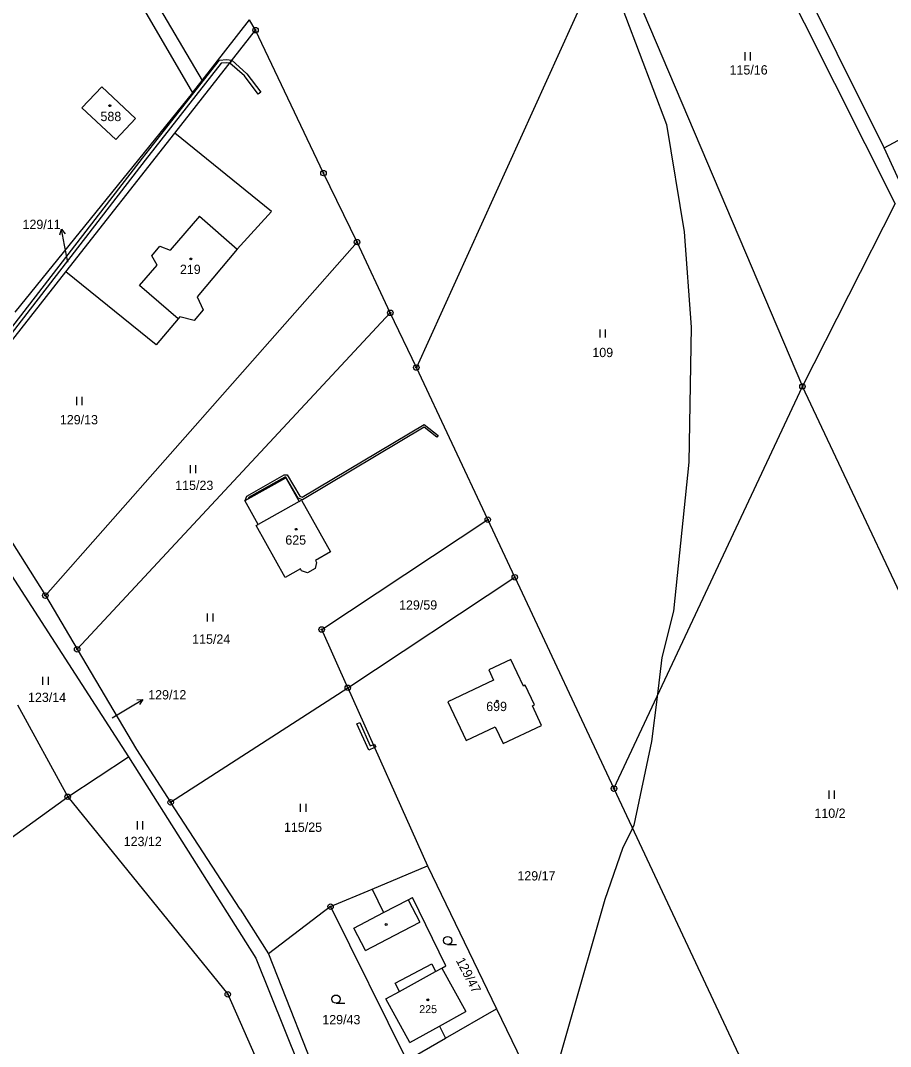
# Model space of a CAD drawing. Extents: x -445050 to -440454, y -1134563 to -1129741.
# Drawn here: x -441897.8 to -441738.9, y -1130415.4 to -1130227.9 of the extents above; entities that cross this region are included whole.
import ezdxf

# ---------------------------------------------------------------- set-up
doc = ezdxf.new("R2010")
doc.units = 0
for name, color, linetype in [('Vrstva 1', 7, 'Continuous'), ('Vrstva 16', 7, 'Continuous'), ('Vrstva 18', 7, 'Continuous'), ('Vrstva 19', 7, 'Continuous'), ('Vrstva 24', 7, 'Continuous'), ('Vrstva 25', 7, 'Continuous'), ('Vrstva 3', 7, 'Continuous'), ('Vrstva 30', 7, 'Continuous'), ('Vrstva 37', 7, 'Continuous'), ('Vrstva 4', 7, 'Continuous'), ('Vrstva 52', 7, 'Continuous'), ('Vrstva 6', 7, 'Continuous')]:
    doc.layers.add(name, color=color, linetype=linetype)

msp = doc.modelspace()

# ---------------------------------------------------------------- linework, layer by layer
at = {"layer": 'Vrstva 1'}
for p, q in [((-441807.51, -1130329.65), (-441812.45, -1130319.12)), ((-441838.01, -1130349.84), (-441807.51, -1130329.65)), ((-441807.51, -1130329.65), (-441789.4, -1130368.26)), ((-441808.24, -1130344.68), (-441812.25, -1130346.58)), ((-441805.95, -1130349.55), (-441808.24, -1130344.68)), ((-441812.25, -1130346.58), (-441811.4, -1130348.48)), ((-441811.4, -1130348.48), (-441819.72, -1130352.43)), ((-441805.61, -1130349.39), (-441805.95, -1130349.55)), ((-441803.94, -1130352.96), (-441805.61, -1130349.39)), ((-441819.72, -1130352.43), (-441816.42, -1130359.49)), ((-441804.25, -1130353.14), (-441803.94, -1130352.96)), ((-441802.61, -1130356.72), (-441804.25, -1130353.14)), ((-441816.42, -1130359.49), (-441811.08, -1130356.98)), ((-441811.08, -1130356.98), (-441809.65, -1130360.01)), ((-441809.65, -1130360.01), (-441802.61, -1130356.72))]:
    msp.add_line(p, q, dxfattribs=at)
for points in [[(-441908.21, -1130169.32), (-441866.34, -1130241.16)], [(-441776.91, -1130184.1), (-441738.09, -1130261.43)], [(-441740.05, -1130251.22), (-441765.82, -1130199.44)], [(-441789.86, -1130212.7), (-441825.48, -1130291.34)], [(-441789.86, -1130212.7), (-441754.99, -1130294.78)], [(-441864.6, -1130238.92), (-441855.95, -1130227.78)], [(-441854.84, -1130229.7), (-441855.95, -1130227.78)], [(-441869.6, -1130248.5), (-441854.84, -1130229.7)], [(-441842.44, -1130255.81), (-441854.84, -1130229.7)], [(-441886.56, -1130243.9), (-441882.89, -1130240.03)], [(-441882.89, -1130240.03), (-441876.74, -1130245.82)], [(-441866.34, -1130241.16), (-441864.6, -1130238.92)], [(-441740.05, -1130251.22), (-441717.91, -1130239.29)], [(-441866.34, -1130241.16), (-441898.8, -1130281.2)], [(-441880.37, -1130249.7), (-441886.56, -1130243.9)], [(-441876.74, -1130245.82), (-441880.37, -1130249.7)], [(-441889.51, -1130273.85), (-441869.6, -1130248.5)], [(-441851.92, -1130262.82), (-441869.6, -1130248.5)], [(-441736.68, -1130258.65), (-441740.05, -1130251.22)], [(-441836.32, -1130268.42), (-441842.44, -1130255.81)], [(-441754.99, -1130294.78), (-441738.09, -1130261.43)], [(-441858.19, -1130269.73), (-441851.92, -1130262.82)], [(-441836.32, -1130268.42), (-441893.22, -1130333)], [(-441858.19, -1130269.73), (-441865.5, -1130278.39)], [(-441830.24, -1130281.34), (-441836.32, -1130268.42)], [(-441912.26, -1130302.81), (-441889.51, -1130273.85)], [(-441873.02, -1130287.16), (-441889.51, -1130273.85)], [(-441865.5, -1130278.39), (-441864.43, -1130280.82)], [(-441887.42, -1130342.81), (-441830.24, -1130281.34)], [(-441864.43, -1130280.82), (-441866.07, -1130282.72)], [(-441825.48, -1130291.34), (-441830.24, -1130281.34)], [(-441868.98, -1130282.44), (-441873.02, -1130287.16)], [(-441868.66, -1130282.05), (-441868.98, -1130282.44)], [(-441866.07, -1130282.72), (-441868.66, -1130282.05)], [(-441812.45, -1130319.12), (-441825.48, -1130291.34)], [(-441789.4, -1130368.26), (-441754.99, -1130294.78)], [(-441727.54, -1130352.99), (-441754.99, -1130294.78)], [(-441912.26, -1130302.81), (-441893.22, -1130333)], [(-441856.19, -1130315.31), (-441849.34, -1130311.46)], [(-441849.34, -1130311.46), (-441846.89, -1130315.82)], [(-441856.79, -1130315.65), (-441856.72, -1130315.61)], [(-441854.34, -1130320.01), (-441856.79, -1130315.65)], [(-441856.72, -1130315.61), (-441856.19, -1130315.31)], [(-441846.89, -1130315.82), (-441846.46, -1130315.57)], [(-441846.46, -1130315.57), (-441841.14, -1130325.02)], [(-441905.53, -1130319.9), (-441878.05, -1130362.44)], [(-441854.73, -1130320.22), (-441854.34, -1130320.01)], [(-441849.41, -1130329.7), (-441854.73, -1130320.22)], [(-441842.77, -1130339.19), (-441812.45, -1130319.12)], [(-441841.14, -1130325.02), (-441843.9, -1130326.59)], [(-441846.65, -1130328.14), (-441849.41, -1130329.7)], [(-441846.45, -1130328.5), (-441846.65, -1130328.14)], [(-441843.99, -1130328.06), (-441845.34, -1130328.85)], [(-441843.69, -1130326.93), (-441843.99, -1130328.06)], [(-441843.9, -1130326.59), (-441843.69, -1130326.93)], [(-441845.34, -1130328.85), (-441846.45, -1130328.5)], [(-441893.22, -1130333), (-441887.42, -1130342.81)], [(-441838.01, -1130349.84), (-441842.77, -1130339.19)], [(-441887.42, -1130342.81), (-441876.6, -1130361.12)], [(-441870.35, -1130370.76), (-441838.01, -1130349.84)], [(-441838.01, -1130349.84), (-441823.47, -1130382.36)], [(-441898.33, -1130352.96), (-441889.14, -1130369.75)], [(-441876.6, -1130361.12), (-441870.35, -1130370.76)], [(-441889.14, -1130369.75), (-441878.05, -1130362.44)], [(-441878.05, -1130362.44), (-441854.81, -1130399.27)], [(-441789.4, -1130368.26), (-441756.37, -1130438.69)], [(-441920.44, -1130392.41), (-441889.14, -1130369.75)], [(-441889.14, -1130369.75), (-441859.92, -1130405.84)], [(-441857.68, -1130390.28), (-441870.35, -1130370.76)], [(-441833.56, -1130386.63), (-441823.47, -1130382.36)], [(-441823.47, -1130382.36), (-441810.83, -1130408.52)], [(-441841.15, -1130389.83), (-441833.56, -1130386.63)], [(-441833.56, -1130386.63), (-441831.46, -1130390.91)], [(-441826.99, -1130388.58), (-441826.2, -1130388.17)], [(-441820.13, -1130400.67), (-441826.2, -1130388.17)], [(-441841.15, -1130389.83), (-441852.47, -1130398.47)], [(-441841.15, -1130389.83), (-441827.23, -1130417.95)], [(-441831.46, -1130390.91), (-441826.99, -1130388.58)], [(-441857.68, -1130390.28), (-441852.47, -1130398.47)], [(-441854.81, -1130399.27), (-441825.98, -1130470.89)], [(-441852.47, -1130398.47), (-441842.3, -1130424.24)], [(-441820.85, -1130401.06), (-441820.13, -1130400.67)], [(-441820.85, -1130401.06), (-441816.47, -1130409.01)], [(-441859.92, -1130405.84), (-441830.24, -1130473.15)], [(-441820.17, -1130413.88), (-441810.83, -1130408.52)], [(-441810.83, -1130408.52), (-441789.57, -1130452.52)], [(-441821.27, -1130411.64), (-441816.47, -1130409.01)], [(-441821.27, -1130411.64), (-441820.17, -1130413.88)], [(-441827.23, -1130417.95), (-441820.17, -1130413.88)]]:
    msp.add_lwpolyline(points, dxfattribs=at)
at = {"layer": 'Vrstva 16'}
for p, q in [((-441889.73, -1130268.98), (-441890.3, -1130266.03)), ((-441878, -1130353.53), (-441875.44, -1130351.97))]:
    msp.add_line(p, q, dxfattribs=at)
for points in [[(-441890.6, -1130267.11), (-441890.3, -1130266.03), (-441889.62, -1130266.92)], [(-441889.13, -1130272.07), (-441889.73, -1130268.98)], [(-441876.55, -1130352.06), (-441875.44, -1130351.97), (-441876.03, -1130352.92)], [(-441881.02, -1130355.36), (-441878, -1130353.53)]]:
    msp.add_lwpolyline(points, dxfattribs=at)
at = {"layer": 'Vrstva 24'}
for centre, radius in [((-441854.84, -1130229.7), 0.5), ((-441854.84, -1130229.7), 0.1), ((-441842.44, -1130255.81), 0.5), ((-441842.44, -1130255.81), 0.1), ((-441836.32, -1130268.42), 0.5), ((-441836.32, -1130268.42), 0.1), ((-441830.24, -1130281.34), 0.5), ((-441830.24, -1130281.34), 0.1), ((-441825.48, -1130291.34), 0.5), ((-441825.48, -1130291.34), 0.1), ((-441754.99, -1130294.78), 0.5), ((-441754.99, -1130294.78), 0.1), ((-441812.45, -1130319.12), 0.5), ((-441812.45, -1130319.12), 0.1), ((-441807.51, -1130329.65), 0.5), ((-441807.51, -1130329.65), 0.1), ((-441893.22, -1130333), 0.5), ((-441893.22, -1130333), 0.1), ((-441842.77, -1130339.19), 0.5), ((-441842.77, -1130339.19), 0.1), ((-441887.42, -1130342.81), 0.5), ((-441887.42, -1130342.81), 0.1), ((-441838.01, -1130349.84), 0.5), ((-441838.01, -1130349.84), 0.1), ((-441889.14, -1130369.75), 0.5), ((-441789.4, -1130368.26), 0.5), ((-441789.4, -1130368.26), 0.1), ((-441889.14, -1130369.75), 0.1), ((-441870.35, -1130370.76), 0.5), ((-441870.35, -1130370.76), 0.1), ((-441841.15, -1130389.83), 0.5), ((-441841.15, -1130389.83), 0.1), ((-441859.92, -1130405.84), 0.5), ((-441859.92, -1130405.84), 0.1)]:
    msp.add_circle(centre, radius, dxfattribs=at)
at = {"layer": 'Vrstva 25'}
for p, q in [((-441765.46, -1130235.23), (-441765.46, -1130233.73)), ((-441764.46, -1130235.23), (-441764.46, -1130233.73)), ((-441791.94, -1130285.87), (-441791.94, -1130284.37)), ((-441790.94, -1130285.87), (-441790.94, -1130284.37)), ((-441887.5, -1130298.2), (-441887.5, -1130296.7)), ((-441886.5, -1130298.2), (-441886.5, -1130296.7)), ((-441866.75, -1130310.65), (-441866.75, -1130309.15)), ((-441865.75, -1130310.65), (-441865.75, -1130309.15)), ((-441863.61, -1130337.76), (-441863.61, -1130336.26)), ((-441862.61, -1130337.76), (-441862.61, -1130336.26)), ((-441893.66, -1130349.33), (-441893.66, -1130347.83)), ((-441892.66, -1130349.33), (-441892.66, -1130347.83)), ((-441750.14, -1130370.12), (-441750.14, -1130368.62)), ((-441749.14, -1130370.12), (-441749.14, -1130368.62)), ((-441846.63, -1130372.52), (-441846.63, -1130371.02)), ((-441845.63, -1130372.52), (-441845.63, -1130371.02)), ((-441876.42, -1130375.74), (-441876.42, -1130374.24)), ((-441875.42, -1130375.74), (-441875.42, -1130374.24)), ((-441819.78, -1130396.76), (-441818.18, -1130396.76)), ((-441840.15, -1130407.47), (-441838.55, -1130407.47))]:
    msp.add_line(p, q, dxfattribs=at)
for centre, radius in [((-441881.45, -1130243.49), 0.175), ((-441866.66, -1130271.5), 0.175), ((-441847.43, -1130320.89), 0.175), ((-441810.72, -1130352.3), 0.175), ((-441830.98, -1130393.11), 0.175), ((-441819.78, -1130396.01), 0.75), ((-441840.15, -1130406.72), 0.75), ((-441823.39, -1130406.84), 0.149)]:
    msp.add_circle(centre, radius, dxfattribs=at)
at = {"layer": 'Vrstva 3'}
for points in [[(-441886.56, -1130243.9), (-441882.89, -1130240.03)], [(-441882.89, -1130240.03), (-441876.74, -1130245.82)], [(-441880.37, -1130249.7), (-441886.56, -1130243.9)], [(-441876.74, -1130245.82), (-441880.37, -1130249.7)], [(-441865.06, -1130263.68), (-441870.41, -1130269.86)], [(-441865.06, -1130263.68), (-441858.19, -1130269.73)], [(-441873.8, -1130270.94), (-441872.32, -1130269.17)], [(-441872.32, -1130269.17), (-441870.41, -1130269.86)], [(-441858.19, -1130269.73), (-441865.5, -1130278.39)], [(-441872.81, -1130272.63), (-441873.8, -1130270.94)], [(-441876.01, -1130276.32), (-441872.81, -1130272.63)], [(-441868.98, -1130282.44), (-441876.01, -1130276.32)], [(-441865.5, -1130278.39), (-441864.43, -1130280.82)], [(-441864.43, -1130280.82), (-441866.07, -1130282.72)], [(-441868.66, -1130282.05), (-441868.98, -1130282.44)], [(-441866.07, -1130282.72), (-441868.66, -1130282.05)], [(-441846.89, -1130315.82), (-441854.34, -1130320.01)], [(-441846.89, -1130315.82), (-441846.46, -1130315.57)], [(-441846.46, -1130315.57), (-441841.14, -1130325.02)], [(-441854.73, -1130320.22), (-441854.34, -1130320.01)], [(-441849.41, -1130329.7), (-441854.73, -1130320.22)], [(-441841.14, -1130325.02), (-441843.9, -1130326.59)], [(-441846.65, -1130328.14), (-441849.41, -1130329.7)], [(-441846.45, -1130328.5), (-441846.65, -1130328.14)], [(-441843.99, -1130328.06), (-441845.34, -1130328.85)], [(-441843.69, -1130326.93), (-441843.99, -1130328.06)], [(-441843.9, -1130326.59), (-441843.69, -1130326.93)], [(-441845.34, -1130328.85), (-441846.45, -1130328.5)], [(-441808.24, -1130344.68), (-441812.25, -1130346.58)], [(-441805.95, -1130349.55), (-441808.24, -1130344.68)], [(-441812.25, -1130346.58), (-441811.4, -1130348.48)], [(-441811.4, -1130348.48), (-441819.72, -1130352.43)], [(-441805.61, -1130349.39), (-441805.95, -1130349.55)], [(-441803.94, -1130352.96), (-441805.61, -1130349.39)], [(-441819.72, -1130352.43), (-441816.42, -1130359.49)], [(-441804.25, -1130353.14), (-441803.94, -1130352.96)], [(-441802.61, -1130356.72), (-441804.25, -1130353.14)], [(-441816.42, -1130359.49), (-441811.08, -1130356.98)], [(-441811.08, -1130356.98), (-441809.65, -1130360.01)], [(-441809.65, -1130360.01), (-441802.61, -1130356.72)], [(-441821.96, -1130401.67), (-441820.85, -1130401.06)], [(-441820.85, -1130401.06), (-441816.47, -1130409.01)], [(-441825.28, -1130403.49), (-441821.96, -1130401.67)], [(-441828.59, -1130405.32), (-441825.28, -1130403.49)], [(-441831.04, -1130406.67), (-441828.59, -1130405.32)], [(-441826.66, -1130414.62), (-441831.04, -1130406.67)], [(-441821.27, -1130411.64), (-441816.47, -1130409.01)], [(-441826.66, -1130414.62), (-441821.27, -1130411.64)]]:
    msp.add_lwpolyline(points, dxfattribs=at)
at = {"layer": 'Vrstva 30'}
for points in [[(-441859.56, -1130235.71), (-441860.14, -1130235.65), (-441861.1, -1130235.75), (-441875, -1130253.42), (-441902.61, -1130289.22), (-441907.13, -1130294.87), (-441911.01, -1130298.84), (-441911.8, -1130299), (-441911.32, -1130298.34)], [(-441911.32, -1130298.34), (-441907.59, -1130294.49), (-441903.09, -1130288.85), (-441875.48, -1130253.06), (-441861.42, -1130235.19), (-441860.14, -1130235.05), (-441859.16, -1130235.2), (-441859.56, -1130235.71)], [(-441859.16, -1130235.2), (-441856.41, -1130237.66), (-441853.91, -1130241.02), (-441854.39, -1130241.38), (-441856.85, -1130238.06), (-441859.56, -1130235.71), (-441859.16, -1130235.2)], [(-441849.52, -1130311.36), (-441856.12, -1130315.1), (-441856.19, -1130315.31), (-441856.72, -1130315.61), (-441856.45, -1130314.82), (-441849.64, -1130310.96), (-441849.09, -1130310.93), (-441846.76, -1130314.85), (-441846.33, -1130315.04), (-441824.03, -1130301.77), (-441821.52, -1130303.73), (-441821.76, -1130304.05), (-441824.05, -1130302.25), (-441846.29, -1130315.48), (-441847.04, -1130315.17), (-441849.31, -1130311.35), (-441849.52, -1130311.36)], [(-441835.82, -1130356.18), (-441833.89, -1130360.47), (-441833.36, -1130360.24), (-441833.12, -1130360.78), (-441834.19, -1130361.26), (-441836.37, -1130356.42), (-441835.82, -1130356.18)], [(-441833.12, -1130360.78), (-441833.36, -1130360.24), (-441833.1, -1130360.12), (-441832.86, -1130360.66), (-441833.12, -1130360.78)]]:
    msp.add_lwpolyline(points, dxfattribs=at)
at = {"layer": 'Vrstva 37'}
for centre in [(-441881.45, -1130243.49), (-441866.66, -1130271.5), (-441847.43, -1130320.89), (-441810.72, -1130352.3), (-441823.39, -1130406.84)]:
    msp.add_circle(centre, 0.175, dxfattribs=at)
at = {"layer": 'Vrstva 4'}
for points in [[(-441865.06, -1130263.68), (-441870.41, -1130269.86)], [(-441865.06, -1130263.68), (-441858.19, -1130269.73)], [(-441873.8, -1130270.94), (-441872.32, -1130269.17)], [(-441872.32, -1130269.17), (-441870.41, -1130269.86)], [(-441872.81, -1130272.63), (-441873.8, -1130270.94)], [(-441876.01, -1130276.32), (-441872.81, -1130272.63)], [(-441868.98, -1130282.44), (-441876.01, -1130276.32)], [(-441846.89, -1130315.82), (-441854.34, -1130320.01)], [(-441826.99, -1130388.58), (-441824.86, -1130392.66)], [(-441836.9, -1130393.77), (-441831.46, -1130390.91)], [(-441834.77, -1130397.85), (-441836.9, -1130393.77)], [(-441829.43, -1130395.04), (-441824.86, -1130392.66)], [(-441834.77, -1130397.85), (-441829.43, -1130395.04)], [(-441826, -1130402.02), (-441822.68, -1130400.29)], [(-441822.68, -1130400.29), (-441821.96, -1130401.67)], [(-441821.96, -1130401.67), (-441820.85, -1130401.06)], [(-441829.38, -1130403.8), (-441826, -1130402.02)], [(-441825.28, -1130403.49), (-441821.96, -1130401.67)], [(-441828.59, -1130405.32), (-441829.38, -1130403.8)], [(-441828.59, -1130405.32), (-441825.28, -1130403.49)], [(-441831.04, -1130406.67), (-441828.59, -1130405.32)], [(-441826.66, -1130414.62), (-441831.04, -1130406.67)], [(-441826.66, -1130414.62), (-441821.27, -1130411.64)]]:
    msp.add_lwpolyline(points, dxfattribs=at)
at = {"layer": 'Vrstva 52'}
msp.add_lwpolyline([(-441789.79, -1130220.59), (-441779.8, -1130246.96), (-441776.61, -1130266.51), (-441775.33, -1130283.95), (-441775.76, -1130308.61), (-441778.52, -1130335.82), (-441780.65, -1130344.32), (-441781.54, -1130351.48), (-441782.56, -1130359.63), (-441785.75, -1130374.94), (-441786.02, -1130375.47), (-441787.87, -1130379.19), (-441791.06, -1130388.54), (-441797.59, -1130411.29), (-441801.27, -1130424.26)], dxfattribs=at)
at = {"layer": 'Vrstva 6'}
msp.add_lwpolyline([(-441906.78, -1130167.42), (-441864.6, -1130238.92)], dxfattribs=at)

# ---------------------------------------------------------------- texts
at = {"layer": 'Vrstva 16'}
for s, p in [('129/11', (-441897.39, -1130266.03)), ('129/12', (-441874.44, -1130351.97))]:
    msp.add_text(s, height=1.7, dxfattribs=at).set_placement(p)
at = {"layer": 'Vrstva 18'}
for s, height, p in [('115/16', 1.7, (-441768.3, -1130237.8)), ('129/11', 0.1, (-441889.31, -1130272.07)), ('109', 1.7, (-441793.35, -1130289.43)), ('129/13', 1.7, (-441890.57, -1130301.71)), ('115/23', 1.7, (-441869.51, -1130313.7)), ('129/59', 1.7, (-441828.64, -1130335.57)), ('115/24', 1.7, (-441866.42, -1130341.8)), ('123/14', 1.7, (-441896.39, -1130352.44)), ('129/12', 0.1, (-441881.22, -1130355.36)), ('110/2', 1.7, (-441752.81, -1130373.61)), ('115/25', 1.7, (-441849.65, -1130376.16)), ('123/12', 1.7, (-441878.92, -1130378.77)), ('129/17', 1.7, (-441807.04, -1130385.05)), ('129/43', 1.7, (-441842.66, -1130411.32))]:
    msp.add_text(s, height=height, dxfattribs=at).set_placement(p)
msp.add_text('129/47', height=1.7, rotation=297.5238, dxfattribs=at).set_placement((-441818.32, -1130399.66))
at = {"layer": 'Vrstva 19'}
for s, height, p in [('588', 1.7, (-441883.16, -1130246.31)), ('219', 1.7, (-441868.66, -1130274.25)), ('625', 1.7, (-441849.41, -1130323.69)), ('699', 1.7, (-441812.73, -1130354.1)), ('225', 1.45, (-441824.95, -1130409.28))]:
    msp.add_text(s, height=height, dxfattribs=at).set_placement(p)

doc.saveas('drawing.dxf')
